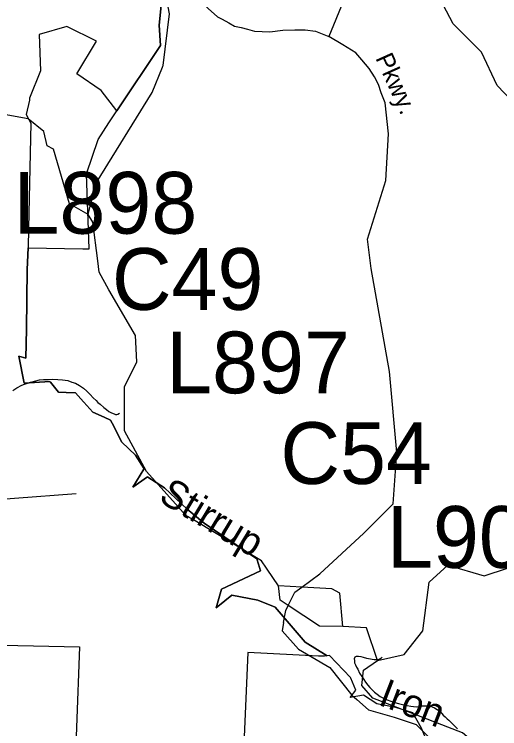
# Model space of a CAD drawing. Extents: x 2001466 to 2224147, y 644118 to 847247.
# Drawn here: x 2053352 to 2055930, y 763279 to 767077 of the extents above; entities that cross this region are included whole.
import ezdxf

# ---------------------------------------------------------------- set-up
doc = ezdxf.new("R2010")
doc.units = 0
for name, color, linetype in [('Exist Boundary Political City Limit New', 7, 'Continuous'), ('Exist Boundary Political City Limit New Hole', 7, 'Continuous'), ('Exist Hydrographic Creek Single Shore', 7, 'Continuous'), ('Exist Hydrographic Creek Single Shore Label', 7, 'Continuous'), ('Exist Hydrographic Misc Water Feature', 7, 'Continuous'), ('Exist Road Non-System Type 51', 7, 'Continuous'), ('Exist Road Non-System Type 51 Label', 7, 'Continuous'), ('Exist Road Primary Interstate Structure Cantilever Sign Number Label', 7, 'Continuous'), ('Exist Road Secondary Structure Culvert Number Label', 7, 'Continuous'), ('Map Preparation Boundary City Limit Buffer Line', 7, 'Continuous')]:
    doc.layers.add(name, color=color, linetype=linetype)

msp = doc.modelspace()

# ---------------------------------------------------------------- linework, layer by layer
at = {"layer": 'Exist Boundary Political City Limit New'}
for points in [[(2053895.9, 766563.2), (2054128.9, 766910.3), (2054120.4, 767019), (2054132, 767124.3), (2054094.8, 767329.9), (2054069.8, 767377.7), (2054061, 767394.5), (2053983.5, 767542.7), (2053948, 767697.6), (2053964.5, 767835.8)], [(2053425.2, 765835.4), (2053715.5, 765830.8), (2053724.6, 765830.6), (2053749.9, 765829.9), (2053735.8, 766228.6), (2053796.4, 766410.8), (2053854.2, 766499.6), (2053895.9, 766563.2)], [(2055014.1, 763666.1), (2054895.8, 763738.9), (2054737.6, 763925.4), (2054644.4, 763962.2), (2054507.9, 763989.4), (2054433, 763928.6), (2054432.4, 763928.1), (2054423.9, 763921.2), (2054453, 764021.6), (2054659.5, 764117.6), (2054648.5, 764153.6), (2054648.2, 764154.2), (2054639.6, 764182.7), (2054360.5, 764371.6), (2054270.1, 764445.9), (2054149.4, 764559.8), (2054060.9, 764616.8), (2054059.4, 764617.7), (2053980.5, 764562.9), (2054039.9, 764658.7), (2054040.1, 764659.2), (2054041.1, 764660.8), (2053995, 764733.4), (2053923.2, 764801.6), (2053891.4, 764863.6), (2053890, 764866.4), (2053871, 764903.6), (2053870.6, 764904.2), (2053862.6, 764919.9), (2053829.4, 764934.8), (2053828.2, 764935.4), (2053769.5, 764961.7), (2053720.4, 765015.6), (2053719.9, 765016.1), (2053675.8, 765064.3), (2053627.2, 765066.5), (2053585.9, 765068.4), (2053543.1, 765121.9), (2053540.2, 765125.4), (2053404.6, 765116.6), (2053375.4, 765259.6), (2053413.6, 765249.6), (2053415.9, 765403.1), (2053420.6, 765720.9), (2053425.2, 765835.4)], [(2055556.9, 763178.5), (2055514, 763281.6), (2055468.9, 763364.2), (2055379, 763392.4), (2055278, 763411.2), (2055206.9, 763456.8), (2055135.8, 763445.8), (2055165.1, 763484.3), (2055138.6, 763547.1), (2055136.9, 763551.1), (2055025.4, 763667.7), (2055014.1, 763666.1)]]:
    msp.add_lwpolyline(points, dxfattribs=at)
at = {"layer": 'Exist Boundary Political City Limit New Hole'}
msp.add_lwpolyline([(2051585.4, 763945.8), (2052386.8, 763850.4), (2052933.1, 763759.1), (2053123.6, 763727.4), (2053697.9, 763714.3), (2053682.6, 763285.3), (2053645.2, 762255.6), (2053454.4, 762256), (2053419.2, 760457.4), (2053134.8, 760475.4), (2052952.6, 760498.4), (2052838, 760506.3), (2051993.8, 760565.5), (2051957.8, 760770.2)], dxfattribs=at)
at = {"layer": 'Exist Hydrographic Creek Single Shore'}
for p, q in [((2054138.8, 766796.4), (2054141.1, 766802)), ((2054695, 764126.8), (2054691.1, 764132.6)), ((2054755, 764039), (2054695, 764126.8))]:
    msp.add_line(p, q, dxfattribs=at)
for points in [[(2053744, 766011.9), (2053644, 766069.7), (2053560.1, 766360.2), (2053526.1, 766377.2), (2053509.1, 766453.1), (2053426, 766520.4), (2053159, 766568.5), (2053109, 766704), (2052992.1, 766778.6), (2052925.1, 766885), (2052492, 767094), (2052230.2, 767391.3), (2052195.1, 767418.5), (2052171.3, 767444), (2052136.8, 767468.3), (2052088.1, 767500), (2051799.1, 767682.3), (2051707.1, 767782.7)], [(2057051.9, 765701.4), (2057018.9, 765725.1), (2056977.1, 765909.6), (2056868, 766052.9), (2056626.1, 766267.9), (2056384.1, 766374.6), (2056276, 766501.4), (2056034.1, 766575.3), (2055917, 766699.1), (2055833.9, 766874.7), (2055683, 767025.4), (2055524.1, 767330.5), (2055532.1, 767432), (2055606.1, 767573.6)], [(2054141.1, 766802), (2054142.1, 766804.3), (2054175.1, 767079.3), (2054150, 767220.8), (2054036.9, 767414.4)], [(2053788, 766183.2), (2054084, 766661.1), (2054138.8, 766796.4)], [(2053744, 766011.9), (2053785.1, 766178.4), (2053788, 766183.2)], [(2053795.3, 765767), (2053769.1, 765972), (2053744, 766011.9)], [(2054207.5, 764475.5), (2054054.1, 764647.2), (2053937, 764862.8), (2053937, 765095.8), (2054003, 765228.9), (2053995, 765370.3), (2053853.1, 765612.7), (2053803.1, 765705.6), (2053795.3, 765767)], [(2054303.7, 764388.8), (2054263, 764413.3), (2054207.5, 764475.5)], [(2054691.1, 764132.6), (2054664.1, 764172.1), (2054303.7, 764388.8)], [(2054806.9, 763934.9), (2054764, 763963.4), (2054755, 764039)], [(2055097, 763822), (2054973.1, 763824.5), (2054806.9, 763934.9)], [(2055281.1, 763641), (2055223.1, 763816.2), (2055097, 763822)], [(2057432.9, 762445.4), (2057316.1, 762493.7), (2056966, 762835.6), (2056823.9, 762900.8), (2056074.1, 763149.1), (2055857.1, 763150.2), (2055732, 763257.8), (2055256.1, 763441.4), (2055198.1, 763508.3), (2055206.1, 763590.1), (2055281.1, 763641)]]:
    msp.add_lwpolyline(points, dxfattribs=at)
at = {"layer": 'Exist Hydrographic Misc Water Feature'}
for p, q in [((2054878.3, 764032.2), (2054755, 764039)), ((2055039, 764023.3), (2054878.3, 764032.2))]:
    msp.add_line(p, q, dxfattribs=at)
for points in [[(2053343.6, 765077.4), (2053365.5, 765091.5), (2053391.6, 765105.4), (2053405.3, 765111.4), (2053437.1, 765121.6), (2053459.4, 765127.5), (2053485.1, 765133.8), (2053507, 765135.7), (2053533.5, 765135.8), (2053555, 765137.8), (2053583.3, 765135.9), (2053607.1, 765133.9), (2053635.4, 765129.7), (2053657.3, 765121.8), (2053677.2, 765116), (2053697.3, 765104), (2053719.6, 765090.1), (2053737.3, 765074), (2053755.3, 765056.3), (2053771.3, 765038), (2053785.7, 765024.1), (2053795.3, 765014.1), (2053807.8, 765004.1), (2053827.3, 764986.1), (2053841.4, 764976.3), (2053853.7, 764966.3), (2053867.7, 764958.1), (2053881.6, 764952.3), (2053889.6, 764950.3), (2053895.6, 764950.2), (2053901.5, 764952.1), (2053909.5, 764956.2)], [(2055281.1, 763641), (2055423, 763674.3), (2055522.1, 763800.2), (2055555.1, 764058.7), (2055655.1, 764148.5), (2055847.1, 764092.1), (2055971.9, 764132.2), (2056038, 764275.2), (2056121, 764299.8)], [(2055097, 763822), (2055080, 763999.6), (2055039, 764023.3)], [(2055305.7, 763659.3), (2055297.9, 763653.2), (2055289.7, 763647.1), (2055277.8, 763645.2), (2055263.9, 763645), (2055251.8, 763647.2), (2055243.8, 763649.2), (2055233.8, 763651.1), (2055223.5, 763653.1), (2055205.9, 763657), (2055193.8, 763660.9), (2055179.6, 763663), (2055167.7, 763662.8), (2055163.6, 763661), (2055159.9, 763658.7), (2055157.7, 763650.9), (2055158.1, 763642.7), (2055157.9, 763636.7), (2055157.9, 763629), (2055163.8, 763618.7), (2055170, 763606.8), (2055176.1, 763595), (2055185.8, 763574.8), (2055197.9, 763557.2), (2055208.3, 763541), (2055217.8, 763527), (2055230.1, 763510.9), (2055239.9, 763498.9), (2055252, 763485.3), (2055265.7, 763473), (2055278.2, 763463), (2055294.4, 763451.2), (2055311.9, 763441.3), (2055332.2, 763433.4), (2055352.3, 763425.5), (2055372, 763419.2), (2055392.3, 763413.3), (2055414.2, 763407.5), (2055438.2, 763403.5), (2055458.1, 763399.7), (2055472, 763397.5), (2055488.2, 763395.5), (2055500.1, 763397.4), (2055518.2, 763401.5), (2055530.3, 763401.7), (2055541.9, 763401.5), (2055556.1, 763401.8), (2055570.4, 763395.6), (2055584.2, 763389.9), (2055598.1, 763381.7), (2055612.3, 763371.8), (2055622.1, 763359.8), (2055630.1, 763351.6), (2055640.6, 763342), (2055650.2, 763332), (2055660.5, 763324), (2055668.5, 763315.9), (2055682.2, 763302), (2055694.7, 763290), (2055706.4, 763278)]]:
    msp.add_lwpolyline(points, dxfattribs=at)
at = {"layer": 'Exist Road Non-System Type 51'}
for p, q in [((2055171.1, 763434.9), (2055232.6, 763380.2)), ((2055486.5, 763302), (2055564.6, 763223.9))]:
    msp.add_line(p, q, dxfattribs=at)
for points in [[(2054197.7, 767644.5), (2054351.7, 767655.5), (2054392.9, 767647.2), (2054417.7, 767636.2), (2054447.9, 767616.9), (2054478.2, 767589.4), (2054502.9, 767561.9), (2054568.9, 767498.6), (2054607.4, 767457.3), (2054651.4, 767421.6), (2054695.4, 767402.3), (2054747.7, 767388.5), (2054783.4, 767385.8), (2054824.7, 767377.5), (2054871.4, 767374.8), (2054962.1, 767361), (2055011.6, 767352.8), (2055058.4, 767325.3), (2055088.6, 767289.5), (2055099.6, 767256.5), (2055107.9, 767220.7), (2055099.6, 767149.1), (2055022.6, 766959.3)], [(2054197.7, 767644.5), (2054255.4, 767402.3), (2054282.4, 767273), (2054309.9, 767201.4), (2054323.6, 767171.2), (2054345.6, 767143.6), (2054381.4, 767107.9), (2054430.9, 767063.8), (2054455.6, 767050.1), (2054491.4, 767030.8), (2054521.6, 767014.3), (2054557.4, 767006), (2054590.9, 766997.8), (2054626.7, 766986.8), (2054709.2, 766984), (2054777.9, 766992.3), (2054841.2, 766995), (2054896.2, 766995), (2054951.1, 766986.8), (2054978.6, 766975.8), (2055022.6, 766959.3)], [(2054878.3, 764032.2), (2054973.9, 764103.1), (2055208.2, 764318), (2055364.4, 764474.3), (2055384, 764747.8), (2055344.9, 765177.7), (2055247.3, 765724.7), (2055227.8, 765881), (2055325.4, 766193.7), (2055338.3, 766441.9), (2055321.8, 766607), (2055299.8, 766659.3), (2055286.1, 766703.3), (2055264.1, 766744.6), (2055236.6, 766788.7), (2055198.1, 766835.4), (2055165.1, 766871.2), (2055096.9, 766915.2), (2055022.6, 766959.3)], [(2053680.9, 764527.2), (2052695.7, 764453.9), (2052569.5, 764457.9), (2052443.4, 764486.5), (2052235.7, 764555.7), (2052044.4, 764592.4), (2051857.2, 764620.9), (2051682.1, 764629), (2051413.6, 764629.3)], [(2054806.9, 763934.9), (2054842.2, 764005.4), (2054878.3, 764032.2)], [(2054781.7, 763843.6), (2054793.3, 763907.7), (2054806.9, 763934.9)], [(2054781.7, 763843.6), (2054773.8, 763800.2), (2054861.7, 763702.5), (2055027.6, 763604.8), (2055144.8, 763458.3), (2055171.1, 763434.9)], [(2055232.6, 763380.2), (2055369.3, 763341.1), (2055486.5, 763302)]]:
    msp.add_lwpolyline(points, dxfattribs=at)
at = {"layer": 'Map Preparation Boundary City Limit Buffer Line'}
for points in [[(2053895.9, 766563.2), (2054128.9, 766910.3), (2054120.4, 767019), (2054132, 767124.3), (2054094.8, 767329.9), (2054069.8, 767377.7), (2054061, 767394.5), (2053983.5, 767542.7), (2053948, 767697.6), (2053964.5, 767835.8)], [(2053964.5, 767835.8), (2053948, 767697.6), (2053983.5, 767542.7), (2054061, 767394.5), (2054069.8, 767377.7), (2054094.8, 767329.9), (2054132, 767124.3), (2054120.4, 767019), (2054128.9, 766910.3), (2053895.9, 766563.2)], [(2053895.9, 766563.2), (2053813.1, 766672.3), (2053683.8, 766759.7), (2053787.6, 766934.3), (2053629.8, 767012.3), (2053484.1, 766969), (2053490.4, 766776), (2053432.8, 766631.1), (2053432.8, 766620.8), (2053415, 766544.6), (2053438.9, 766497.4), (2053427.4, 765939.6), (2053425.2, 765835.4)], [(2053425.2, 765835.4), (2053715.5, 765830.8), (2053724.6, 765830.6), (2053749.9, 765829.9), (2053735.8, 766228.6), (2053796.4, 766410.8), (2053854.2, 766499.6), (2053895.9, 766563.2)], [(2055014.1, 763666.1), (2054895.8, 763738.9), (2054737.6, 763925.4), (2054644.4, 763962.2), (2054507.9, 763989.4), (2054433, 763928.6), (2054432.4, 763928.1), (2054423.9, 763921.2), (2054453, 764021.6), (2054659.5, 764117.6), (2054648.5, 764153.6), (2054648.2, 764154.2), (2054639.6, 764182.7), (2054360.5, 764371.6), (2054270.1, 764445.9), (2054149.4, 764559.8), (2054060.9, 764616.8), (2054059.4, 764617.7), (2053980.5, 764562.9), (2054039.9, 764658.7), (2054040.1, 764659.2), (2054041.1, 764660.8), (2053995, 764733.4), (2053923.2, 764801.6), (2053891.4, 764863.6), (2053890, 764866.4), (2053871, 764903.6), (2053870.6, 764904.2), (2053862.6, 764919.9), (2053829.4, 764934.8), (2053828.2, 764935.4), (2053769.5, 764961.7), (2053720.4, 765015.6), (2053719.9, 765016.1), (2053675.8, 765064.3), (2053627.2, 765066.5), (2053585.9, 765068.4), (2053543.1, 765121.9), (2053540.2, 765125.4), (2053404.6, 765116.6), (2053375.4, 765259.6), (2053413.6, 765249.6), (2053415.9, 765403.1), (2053420.6, 765720.9), (2053425.2, 765835.4)], [(2053425.2, 765835.4), (2053420.6, 765720.9), (2053415.9, 765403.1), (2053413.6, 765249.6), (2053375.4, 765259.6), (2053404.6, 765116.6), (2053540.2, 765125.4), (2053543.1, 765121.9), (2053585.9, 765068.4), (2053627.2, 765066.5), (2053675.8, 765064.3), (2053719.9, 765016.1), (2053720.4, 765015.6), (2053769.5, 764961.7), (2053828.2, 764935.4), (2053829.4, 764934.8), (2053862.6, 764919.9), (2053870.6, 764904.2), (2053871, 764903.6), (2053890, 764866.4), (2053891.4, 764863.6), (2053923.2, 764801.6), (2053995, 764733.4), (2054041.1, 764660.8), (2054040.1, 764659.2), (2054039.9, 764658.7), (2053980.5, 764562.9), (2054059.4, 764617.7), (2054060.9, 764616.8), (2054149.4, 764559.8), (2054270.1, 764445.9), (2054360.5, 764371.6), (2054639.6, 764182.7), (2054648.2, 764154.2), (2054648.5, 764153.6), (2054659.5, 764117.6), (2054453, 764021.6), (2054423.9, 763921.2), (2054432.4, 763928.1), (2054433, 763928.6), (2054507.9, 763989.4), (2054644.4, 763962.2), (2054737.6, 763925.4), (2054895.8, 763738.9), (2055014.1, 763666.1)], [(2051585.4, 763945.8), (2052386.8, 763850.4), (2052933.1, 763759.1), (2053123.6, 763727.4), (2053697.9, 763714.3), (2053682.6, 763285.3), (2053645.2, 762255.6), (2053454.4, 762256), (2053419.2, 760457.4), (2053134.8, 760475.4), (2052952.6, 760498.4), (2052838, 760506.3), (2051993.8, 760565.5), (2051957.8, 760770.2)], [(2055014.1, 763666.1), (2055000, 763664), (2054967.5, 763665.7), (2054591.6, 763685.2), (2054527.9, 762219.6), (2054647.4, 762220.7), (2054907.4, 762216.9), (2055309, 762211.2), (2055898.6, 762202.8), (2055905.4, 762424.1), (2055906.9, 762473.5)], [(2055556.9, 763178.5), (2055514, 763281.6), (2055468.9, 763364.2), (2055379, 763392.4), (2055278, 763411.2), (2055206.9, 763456.8), (2055135.8, 763445.8), (2055165.1, 763484.3), (2055138.6, 763547.1), (2055136.9, 763551.1), (2055025.4, 763667.7), (2055014.1, 763666.1)]]:
    msp.add_lwpolyline(points, dxfattribs=at)

# ---------------------------------------------------------------- texts
at = {"layer": 'Exist Hydrographic Creek Single Shore Label'}
for s, rotation, p in [('Stirrup', 328.9791, (2054111.6, 764491.8)), ('Iron', 338.9021, (2055279.2, 763408.4))]:
    msp.add_text(s, height=150, rotation=rotation, dxfattribs=at).set_placement(p)
at = {"layer": 'Exist Road Non-System Type 51 Label'}
msp.add_text('Pkwy.', height=95, rotation=294.2143, dxfattribs=at).set_placement((2055268.5, 766844.4))
at = {"layer": 'Exist Road Primary Interstate Structure Cantilever Sign Number Label'}
for s, p in [('L898', (2053347.3, 765910.7)), ('L897', (2054158.2, 765062.1)), ('L904', (2055331.2, 764134.7))]:
    msp.add_text(s, height=328.08, dxfattribs=at).set_placement(p)
at = {"layer": 'Exist Road Secondary Structure Culvert Number Label'}
for s, p in [('C49', (2053870.2, 765505.8)), ('C54', (2054764.9, 764580.3))]:
    msp.add_text(s, height=328.08, dxfattribs=at).set_placement(p)

doc.saveas('drawing.dxf')
